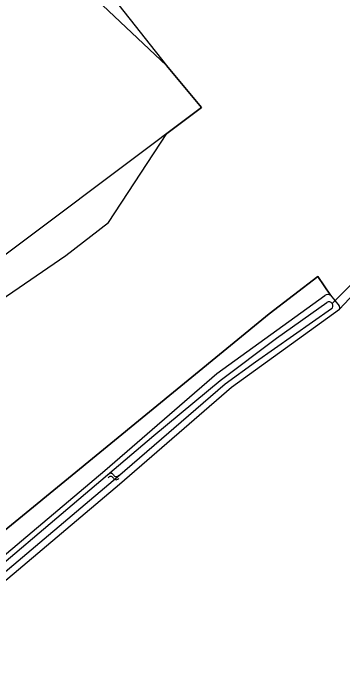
# Model space of a CAD drawing. Extents: x 134297 to 137000, y 403500 to 406000.
# Drawn here: x 136108.6 to 136154.2, y 404845.3 to 404935.3 of the extents above; entities that cross this region are included whole.
import ezdxf

# ---------------------------------------------------------------- set-up
doc = ezdxf.new("R2010")
doc.units = 0
for name, color, linetype in [('gg-afsc-lijn draadraster', 7, 'Continuous'), ('gg-knt-bronhoudergrens', 7, 'Continuous'), ('gg-kntw-bovenkant insteek waterloop', 7, 'Continuous'), ('gg-kntw-waterlijn', 7, 'Continuous'), ('gg-kwrk-duiker nz buis', 7, 'Continuous'), ('gt-symb-watersymbool', 7, 'Continuous')]:
    doc.layers.add(name, color=color, linetype=linetype)

# ---------------------------------------------------------------- blocks, each defined once
blk = doc.blocks.new('gt0-WA')
at = {"layer": 'gt-symb-watersymbool'}
for centre, start, end in [((-0.323, 0.022), 28.07249, 151.92751), ((0.427, 0.422), 208.07248, 331.92751), ((-0.323, -0.428), 28.07249, 151.92751), ((0.427, -0.028), 208.07248, 331.92751)]:
    blk.add_arc(centre, 0.425, start, end, dxfattribs=at)

msp = doc.modelspace()

# ---------------------------------------------------------------- linework, layer by layer
at = {"layer": 'gg-afsc-lijn draadraster'}
for points in [[(136078.949, 404879.021), (136101.24, 404891.787), (136115.924, 404901.841), (136121.813, 404906.367), (136129.839, 404918.688), (136134.626, 404922.291), (136129.817, 404928.09), (136115.421, 404941.726), (136110.224, 404945.696), (136104.336, 404942.156), (136096.213, 404951.318), (136087.217, 404961.24), (136080.547, 404969.352)], [(136152.481, 404896.313), (136150.717, 404898.918), (136143.989, 404893.745), (136092.823, 404851.851), (136078.949, 404879.021)]]:
    msp.add_lwpolyline(points, dxfattribs=at)
at = {"layer": 'gg-knt-bronhoudergrens'}
msp.add_line((136153.714, 404894.39), (136157.014, 404898.001), dxfattribs=at)
msp.add_lwpolyline([(136080.547, 404969.352), (136087.217, 404961.24), (136100.311, 404942.781), (136113.706, 404948.569), (136129.817, 404928.09), (136134.626, 404922.291), (136100.963, 404896.995), (136097.867, 404889.216), (136080.166, 404877.072), (136092.823, 404851.851), (136143.989, 404893.745), (136150.717, 404898.918), (136152.481, 404896.313)], dxfattribs=at)
at = {"layer": 'gg-kntw-bovenkant insteek waterloop'}
msp.add_line((136152.481, 404896.313), (136153.662, 404894.876), dxfattribs=at)
for points in [[(136092.631, 404847.873), (136121.29, 404872.09), (136136.773, 404885.502), (136151.686, 404896.283)], [(136093.898, 404845.338), (136123.319, 404870.197), (136138.801, 404883.609), (136153.714, 404894.39)]]:
    msp.add_lwpolyline(points, dxfattribs=at)
for centre, radius, start, end in [((136152.107, 404895.687), 0.729, 59.093, 125.22916), ((136153.251, 404894.586), 0.503, 337.02612, 35.18824)]:
    msp.add_arc(centre, radius, start, end, dxfattribs=at)
at = {"layer": 'gg-kntw-waterlijn'}
for points in [[(136092.979, 404847.177), (136128.074, 404876.95), (136137.23, 404884.548), (136144.988, 404890.382), (136151.962, 404895.312)], [(136152.581, 404894.435), (136142.114, 404887.049), (136137.926, 404884.015), (136123.036, 404871.177), (136093.483, 404846.168)]]:
    msp.add_lwpolyline(points, dxfattribs=at)
msp.add_arc((136152.261, 404894.866), 0.537, 306.53301, 123.89705, dxfattribs=at)
at = {"layer": 'gg-kwrk-duiker nz buis'}
msp.add_line((136152.71, 404895.161), (136156.432, 404898.951), dxfattribs=at)

# ---------------------------------------------------------------- block references
at = {"layer": 'gt-symb-watersymbool'}
msp.add_blockref('gt0-WA', (136122.431, 404871.267), dxfattribs=at)

doc.saveas('drawing.dxf')
